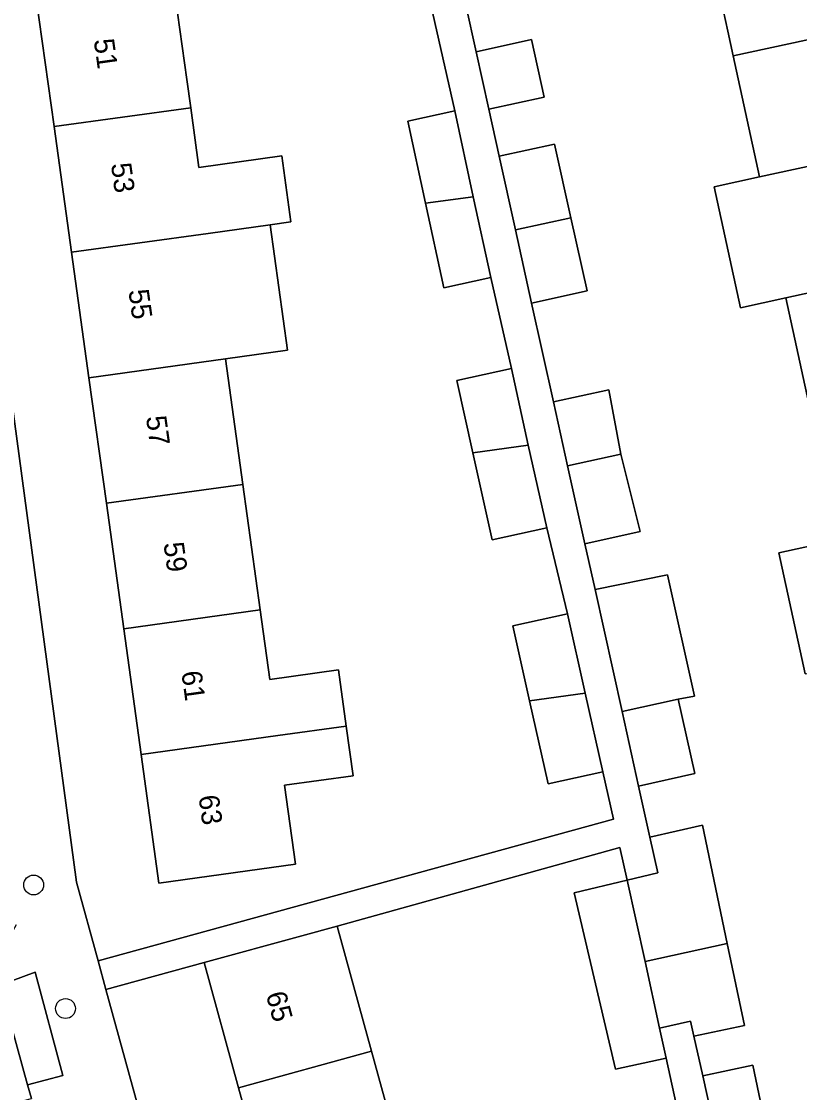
# Model space of a CAD drawing. Extents: x 159053 to 160042, y 380449 to 381423.
# Drawn here: x 159704.4 to 159742.8, y 380933.4 to 380986.2 of the extents above; entities that cross this region are included whole.
import ezdxf

# ---------------------------------------------------------------- set-up
doc = ezdxf.new("R2010")
doc.units = 0
for name, color, linetype in [('IMGEO_Boom', 7, 'Continuous'), ('IMGEO_Erf', 7, 'Continuous'), ('IMGEO_Pand', 7, 'Continuous'), ('IMGEO_Pand_nummerreeks', 7, 'Continuous'), ('IMGEO_Parkeervlak_open', 7, 'Continuous'), ('IMGEO_Rijbaan_lokaal_open', 7, 'Continuous'), ('IMGEO_Voetpad_op_trap', 7, 'Continuous'), ('IMGEO_Voetpad_open', 7, 'Continuous')]:
    doc.layers.add(name, color=color, linetype=linetype)

msp = doc.modelspace()

# ---------------------------------------------------------------- linework, layer by layer
at = {"layer": 'IMGEO_Boom'}
for centre in [(159705.031, 380943.603), (159706.604, 380937.507)]:
    msp.add_circle(centre, 0.489, dxfattribs=at)
at = {"layer": 'IMGEO_Erf'}
for points in [[(159711.9, 380988.291), (159712.586, 380983.339), (159712.779, 380981.944), (159713.187, 380979.003), (159717.275, 380979.57), (159717.727, 380976.314), (159716.701, 380976.172), (159717.557, 380969.978), (159714.497, 380969.555), (159715.356, 380963.361), (159716.214, 380957.168), (159716.689, 380953.741), (159720.069, 380954.208), (159720.451, 380951.441), (159720.79, 380948.994), (159717.412, 380948.527), (159717.952, 380944.632), (159716.168, 380944.385), (159711.215, 380943.698), (159710.335, 380950.043), (159709.477, 380956.236), (159708.618, 380962.43), (159707.76, 380968.624), (159706.901, 380974.818), (159706.043, 380981.012), (159705.163, 380987.357)], [(159743.441, 380966.598), (159742.145, 380972.566), (159739.902, 380972.079), (159738.607, 380978.048), (159740.848, 380978.534), (159739.552, 380984.501), (159739.286, 380985.726), (159738.711, 380988.373)], [(159725.914, 380968.49), (159728.601, 380969.085), (159727.588, 380973.566), (159725.277, 380973.065), (159724.372, 380977.241), (159723.495, 380981.288), (159725.805, 380981.789), (159724.629, 380987.027)], [(159726.347, 380987.012), (159726.857, 380984.707), (159729.589, 380985.311), (159730.217, 380982.474), (159727.483, 380981.88), (159727.998, 380979.553), (159730.732, 380980.147), (159731.537, 380976.513), (159732.334, 380972.911), (159729.602, 380972.306), (159730.682, 380967.431), (159733.408, 380968.034), (159734.01, 380964.856), (159734.955, 380961.043), (159732.229, 380960.439), (159732.731, 380958.173), (159736.306, 380958.897), (159737.641, 380952.925), (159736.835, 380952.761), (159737.657, 380949.097), (159734.876, 380948.482), (159735.434, 380945.961), (159738.025, 380946.557), (159739.254, 380940.715), (159740.104, 380936.673), (159737.607, 380936.148), (159738.043, 380934.18), (159740.515, 380934.717), (159741.772, 380928.74)], [(159701.36, 380986.388), (159702.337, 380979.302), (159707.142, 380943.733), (159708.209, 380939.854), (159733.642, 380946.852), (159733.118, 380949.189), (159730.421, 380948.584), (159729.5, 380952.691), (159728.672, 380956.38), (159731.369, 380956.984), (159730.343, 380961.217), (159727.656, 380960.622), (159726.702, 380964.929), (159725.914, 380968.49)], [(159743.095, 380954.025), (159741.799, 380959.992), (159744.737, 380960.63)], [(159737.141, 380930.921), (159736.238, 380935.055), (159733.734, 380934.508), (159731.707, 380943.207), (159734.317, 380943.842), (159733.956, 380945.453), (159720.003, 380941.578), (159721.703, 380935.401), (159723.364, 380929.371)]]:
    msp.add_lwpolyline(points, dxfattribs=at)
msp.add_lwpolyline([(159718.456, 380921.536), (159716.796, 380927.565), (159715.136, 380933.596), (159713.436, 380939.77), (159708.598, 380938.439), (159724.672, 380880.027), (159733.63, 380882.492), (159732.569, 380886.345), (159728.455, 380885.212), (159726.755, 380891.388), (159725.095, 380897.417), (159723.435, 380903.447), (159721.775, 380909.477), (159720.115, 380915.507)], close=True, dxfattribs=at)
at = {"layer": 'IMGEO_Pand'}
msp.add_lwpolyline([(159737.517, 380991.2), (159735.575, 380991.069), (159736.275, 380987.844), (159738.711, 380988.373), (159739.286, 380985.726), (159739.552, 380984.501), (159746.717, 380986.057), (159745.456, 380991.862), (159745.724, 380991.92), (159745.658, 380992.226), (159738.225, 380990.612)], dxfattribs=at)
for points in [[(159712.779, 380981.944), (159712.586, 380983.339), (159711.9, 380988.291), (159705.163, 380987.357), (159706.043, 380981.012)], [(159748.013, 380980.089), (159746.717, 380986.057), (159739.552, 380984.501), (159740.848, 380978.534)], [(159726.857, 380984.707), (159727.483, 380981.88), (159730.217, 380982.474), (159729.589, 380985.311)], [(159712.779, 380981.944), (159706.043, 380981.012), (159706.901, 380974.818), (159713.638, 380975.749), (159716.701, 380976.172), (159717.727, 380976.314), (159717.275, 380979.57), (159713.187, 380979.003)], [(159725.805, 380981.789), (159723.495, 380981.288), (159724.372, 380977.241), (159726.722, 380977.557)], [(159727.998, 380979.553), (159728.802, 380975.92), (159731.537, 380976.513), (159730.732, 380980.147)], [(159748.013, 380980.089), (159740.848, 380978.534), (159738.607, 380978.048), (159739.902, 380972.079), (159742.145, 380972.566), (159749.309, 380974.122)], [(159726.722, 380977.557), (159724.372, 380977.241), (159725.277, 380973.065), (159727.588, 380973.566)], [(159731.537, 380976.513), (159728.802, 380975.92), (159729.602, 380972.306), (159732.334, 380972.911)], [(159706.901, 380974.818), (159707.76, 380968.624), (159714.497, 380969.555), (159717.557, 380969.978), (159716.701, 380976.172), (159713.638, 380975.749)], [(159750.606, 380968.153), (159749.309, 380974.122), (159742.145, 380972.566), (159743.441, 380966.598)], [(159708.618, 380962.43), (159715.356, 380963.361), (159714.497, 380969.555), (159707.76, 380968.624)], [(159728.601, 380969.085), (159725.914, 380968.49), (159726.702, 380964.929), (159729.437, 380965.307)], [(159730.682, 380967.431), (159731.378, 380964.285), (159734.01, 380964.856), (159733.408, 380968.034)], [(159726.702, 380964.929), (159727.656, 380960.622), (159730.343, 380961.217), (159729.437, 380965.307)], [(159734.01, 380964.856), (159731.378, 380964.285), (159732.229, 380960.439), (159734.955, 380961.043)], [(159708.618, 380962.43), (159709.477, 380956.236), (159716.214, 380957.168), (159715.356, 380963.361)], [(159751.902, 380962.186), (159744.737, 380960.63), (159741.799, 380959.992), (159743.095, 380954.025), (159746.034, 380954.663), (159753.199, 380956.218)], [(159732.731, 380958.173), (159734.062, 380952.161), (159736.835, 380952.761), (159737.641, 380952.925), (159736.306, 380958.897)], [(159716.689, 380953.741), (159716.214, 380957.168), (159709.477, 380956.236), (159710.335, 380950.043), (159717.073, 380950.974), (159720.451, 380951.441), (159720.069, 380954.208)], [(159731.369, 380956.984), (159728.672, 380956.38), (159729.5, 380952.691), (159732.247, 380953.071)], [(159732.247, 380953.071), (159729.5, 380952.691), (159730.421, 380948.584), (159733.118, 380949.189)], [(159736.835, 380952.761), (159734.062, 380952.161), (159734.876, 380948.482), (159737.657, 380949.097)], [(159720.451, 380951.441), (159717.073, 380950.974), (159710.335, 380950.043), (159711.215, 380943.698), (159716.168, 380944.385), (159717.952, 380944.632), (159717.412, 380948.527), (159720.79, 380948.994)], [(159735.434, 380945.961), (159735.823, 380944.207), (159734.317, 380943.842), (159735.195, 380939.834), (159739.254, 380940.715), (159738.025, 380946.557)], [(159735.195, 380939.834), (159734.317, 380943.842), (159731.707, 380943.207), (159733.734, 380934.508), (159736.238, 380935.055), (159735.912, 380936.545)], [(159715.136, 380933.596), (159721.703, 380935.401), (159720.003, 380941.578), (159718.257, 380941.097), (159713.436, 380939.77)], [(159739.254, 380940.715), (159735.195, 380939.834), (159735.912, 380936.545), (159737.444, 380936.885), (159737.607, 380936.148), (159740.104, 380936.673)], [(159716.796, 380927.565), (159723.364, 380929.371), (159721.703, 380935.401), (159715.136, 380933.596)], [(159738.043, 380934.18), (159739.362, 380928.217), (159741.772, 380928.74), (159740.515, 380934.717)]]:
    msp.add_lwpolyline(points, close=True, dxfattribs=at)
at = {"layer": 'IMGEO_Parkeervlak_open'}
msp.add_lwpolyline([(159704.723, 380933.738), (159706.467, 380934.204), (159705.113, 380939.298), (159703.364, 380938.667)], close=True, dxfattribs=at)
at = {"layer": 'IMGEO_Rijbaan_lokaal_open'}
msp.add_lwpolyline([(159703.364, 380938.667), (159703.204, 380939.257), (159695.431, 380937.204), (159700.436, 380931.909), (159704.926, 380933.073), (159704.723, 380933.738)], close=True, dxfattribs=at)
at = {"layer": 'IMGEO_Voetpad_op_trap'}
for points in [[(159726.32, 380874.037), (159724.672, 380880.027), (159708.598, 380938.439), (159708.209, 380939.854), (159707.142, 380943.733), (159702.337, 380979.302), (159701.36, 380986.388)], [(159704.168, 380941.639), (159703.251, 380940.013), (159703.16, 380939.431), (159703.204, 380939.257), (159703.364, 380938.667), (159705.113, 380939.298), (159706.467, 380934.204), (159704.723, 380933.738), (159704.926, 380933.073)]]:
    msp.add_lwpolyline(points, dxfattribs=at)
at = {"layer": 'IMGEO_Voetpad_open'}
for points in [[(159724.629, 380987.027), (159725.805, 380981.789), (159726.722, 380977.557), (159727.588, 380973.566), (159728.601, 380969.085), (159729.437, 380965.307), (159730.343, 380961.217), (159731.369, 380956.984), (159732.247, 380953.071), (159733.118, 380949.189), (159733.642, 380946.852), (159708.209, 380939.854), (159708.598, 380938.439), (159713.436, 380939.77), (159718.257, 380941.097), (159720.003, 380941.578), (159733.956, 380945.453), (159734.317, 380943.842), (159735.823, 380944.207), (159735.434, 380945.961), (159734.876, 380948.482), (159734.062, 380952.161), (159732.731, 380958.173), (159732.229, 380960.439), (159731.378, 380964.285), (159730.682, 380967.431), (159729.602, 380972.306), (159728.802, 380975.92), (159727.998, 380979.553), (159727.483, 380981.88), (159726.857, 380984.707), (159726.347, 380987.012)], [(159743.306, 380910.402), (159742.793, 380912.72), (159742.037, 380916.134), (159740.682, 380922.255), (159740.015, 380925.266), (159739.362, 380928.217), (159738.043, 380934.18), (159737.607, 380936.148), (159737.444, 380936.885), (159735.912, 380936.545), (159736.238, 380935.055), (159737.141, 380930.921), (159738.015, 380926.922), (159738.895, 380922.897), (159739.787, 380918.698), (159740.679, 380914.668), (159741.552, 380910.722), (159742.467, 380906.448), (159743.355, 380902.438)]]:
    msp.add_lwpolyline(points, dxfattribs=at)

# ---------------------------------------------------------------- texts
at = {"layer": 'IMGEO_Pand_nummerreeks'}
for s, rotation, p in [('51', 277.892, (159707.994, 380985.291)), ('53', 277.8894, (159708.841, 380979.166)), ('55', 277.892, (159709.707, 380972.929)), ('57', 277.892, (159710.572, 380966.692)), ('59', 277.892, (159711.436, 380960.455)), ('61', 277.8894, (159712.316, 380954.106)), ('63', 277.8894, (159713.164, 380947.981)), ('65', 285.3914, (159716.48, 380938.204))]:
    msp.add_text(s, height=1, rotation=rotation, dxfattribs=at).set_placement(p)

doc.saveas('drawing.dxf')
